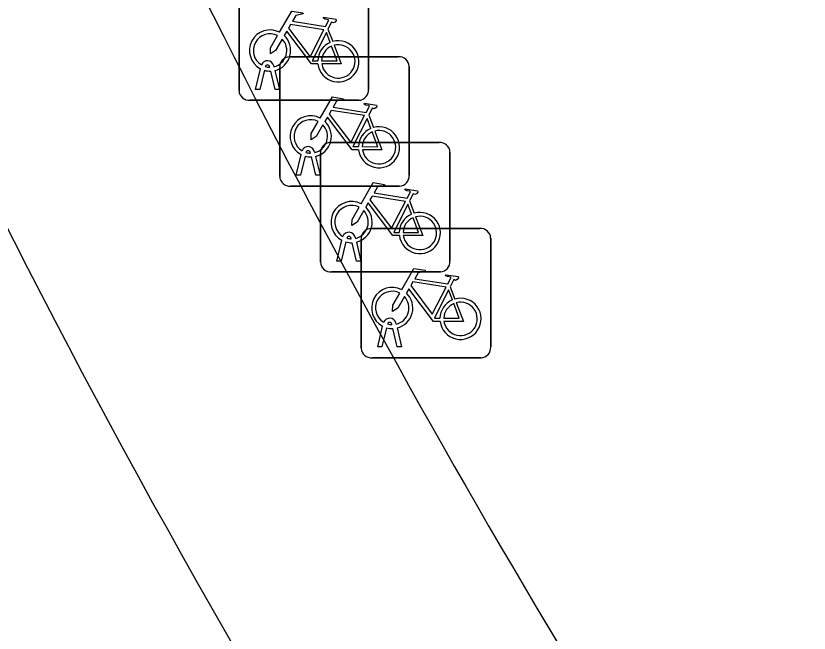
# Model space of a CAD drawing. Extents: x 161087 to 161926, y 382572 to 383873.
# Drawn here: x 161101.28 to 161107.4, y 383283.53 to 383288.3 of the extents above; entities that cross this region are included whole.
import ezdxf

# ---------------------------------------------------------------- set-up
doc = ezdxf.new("R2010")
doc.units = 0
for name, color, linetype in [('IMGEO_Berm_groen', 7, 'Continuous'), ('IMGEO_Fietsenrek', 7, 'Continuous'), ('IMGEO_Fietspad_gesloten', 7, 'Continuous'), ('IMGEO_Voetgangersgebied_open', 7, 'Continuous')]:
    doc.layers.add(name, color=color, linetype=linetype)

msp = doc.modelspace()

# ---------------------------------------------------------------- linework, layer by layer
at = {"layer": 'IMGEO_Berm_groen'}
msp.add_arc((161161.8563, 383317.3704), 67.9768, 202.912858, 215.234492, dxfattribs=at)
at = {"layer": 'IMGEO_Fietsenrek'}
for p, q in [((161103.0005, 383287.7199), (161103.0005, 383288.5608)), ((161103.0005, 383288.5608), (161103.0005, 383287.7199)), ((161103.9995, 383288.5701), (161103.9995, 383287.7292)), ((161103.9995, 383287.7292), (161103.9995, 383288.5701)), ((161103.6872, 383288.1942), (161103.7235, 383288.099)), ((161103.3889, 383287.9815), (161104.2298, 383287.9815)), ((161104.2298, 383287.9815), (161103.3889, 383287.9815)), ((161103.1275, 383287.7293), (161103.1658, 383287.8893)), ((161103.1962, 383287.8771), (161103.1609, 383287.7293)), ((161103.2379, 383287.9009), (161103.2369, 383287.9052)), ((161103.2686, 383287.9124), (161103.2704, 383287.9045)), ((161103.3145, 383287.0569), (161103.3145, 383287.8978)), ((161103.3145, 383287.8978), (161103.3145, 383287.0569)), ((161104.3135, 383287.9071), (161104.3135, 383287.0662)), ((161104.3135, 383287.0662), (161104.3135, 383287.9071)), ((161103.279, 383287.7293), (161103.2451, 383287.871)), ((161103.2774, 383287.8753), (161103.3124, 383287.7293)), ((161103.1609, 383287.7293), (161103.1275, 383287.7293)), ((161103.3124, 383287.7293), (161103.279, 383287.7293)), ((161103.9251, 383287.6455), (161103.0842, 383287.6455)), ((161103.0842, 383287.6455), (161103.9251, 383287.6455)), ((161104.0012, 383287.5312), (161104.0375, 383287.436)), ((161103.7039, 383287.3195), (161104.5448, 383287.3195)), ((161104.5448, 383287.3195), (161103.7039, 383287.3195)), ((161103.4415, 383287.0663), (161103.4798, 383287.2263)), ((161103.5102, 383287.2141), (161103.4749, 383287.0663)), ((161103.5519, 383287.2379), (161103.5509, 383287.2422)), ((161103.593, 383287.0663), (161103.5591, 383287.208)), ((161103.5826, 383287.2494), (161103.5844, 383287.2415)), ((161103.5914, 383287.2123), (161103.6264, 383287.0663)), ((161103.6295, 383286.3949), (161103.6295, 383287.2358)), ((161103.6295, 383287.2358), (161103.6295, 383286.3949)), ((161104.6285, 383287.2451), (161104.6285, 383286.4042)), ((161104.6285, 383286.4042), (161104.6285, 383287.2451)), ((161103.4749, 383287.0663), (161103.4415, 383287.0663)), ((161103.6264, 383287.0663), (161103.593, 383287.0663)), ((161104.2391, 383286.9825), (161103.3982, 383286.9825)), ((161103.3982, 383286.9825), (161104.2391, 383286.9825)), ((161104.3162, 383286.8692), (161104.3525, 383286.774)), ((161104.0179, 383286.6565), (161104.8588, 383286.6565)), ((161104.8588, 383286.6565), (161104.0179, 383286.6565)), ((161103.7565, 383286.4043), (161103.7948, 383286.5643)), ((161103.8252, 383286.5521), (161103.7899, 383286.4043)), ((161103.8669, 383286.5759), (161103.8659, 383286.5802)), ((161103.908, 383286.4043), (161103.8741, 383286.546)), ((161103.8976, 383286.5874), (161103.8994, 383286.5795)), ((161103.9064, 383286.5503), (161103.9414, 383286.4043)), ((161103.9435, 383285.7319), (161103.9435, 383286.5728)), ((161103.9435, 383286.5728), (161103.9435, 383285.7319)), ((161104.9425, 383286.5821), (161104.9425, 383285.7412)), ((161104.9425, 383285.7412), (161104.9425, 383286.5821)), ((161103.7899, 383286.4043), (161103.7565, 383286.4043)), ((161103.9414, 383286.4043), (161103.908, 383286.4043)), ((161104.5541, 383286.3205), (161103.7132, 383286.3205)), ((161103.7132, 383286.3205), (161104.5541, 383286.3205)), ((161104.6302, 383286.2062), (161104.6665, 383286.111)), ((161104.1809, 383285.9129), (161104.1799, 383285.9172)), ((161104.2116, 383285.9244), (161104.2134, 383285.9165)), ((161104.0705, 383285.7413), (161104.1088, 383285.9013)), ((161104.1392, 383285.8891), (161104.1039, 383285.7413)), ((161104.222, 383285.7413), (161104.1881, 383285.883)), ((161104.2204, 383285.8873), (161104.2554, 383285.7413)), ((161104.1039, 383285.7413), (161104.0705, 383285.7413)), ((161104.2554, 383285.7413), (161104.222, 383285.7413)), ((161104.8681, 383285.6575), (161104.0272, 383285.6575)), ((161104.0272, 383285.6575), (161104.8681, 383285.6575))]:
    msp.add_line(p, q, dxfattribs=at)
for points in [[(161103.3131, 383288.1712), (161103.4078, 383288.3347), (161103.494, 383288.3209), (161103.4957, 383288.3122), (161103.4396, 383288.3013), (161103.4134, 383288.256), (161103.6686, 383288.2152)], [(161103.6686, 383288.2152), (161103.6936, 383288.264), (161103.6885, 383288.268), (161103.6653, 383288.2717), (161103.6526, 383288.2792), (161103.6516, 383288.2823), (161103.6538, 383288.2869), (161103.7486, 383288.2718), (161103.7509, 383288.2615), (161103.7415, 383288.2491), (161103.7291, 383288.2427), (161103.7146, 383288.2489), (161103.6872, 383288.1942)], [(161103.6557, 383288.19), (161103.3989, 383288.231), (161103.3822, 383288.2022), (161103.5492, 383287.9819), (161103.6557, 383288.19)], [(161103.3338, 383288.1187), (161103.2822, 383288.0295), (161103.2423, 383288.0035), (161103.2435, 383288.051), (161103.298, 383288.1452)], [(161103.6088, 383287.9265), (161103.5591, 383287.9266), (161103.3684, 383288.1783), (161103.3494, 383288.1455)], [(161103.7037, 383288.092), (161103.6744, 383288.1688), (161103.565, 383287.9507), (161103.6077, 383287.9506)], [(161103.6377, 383287.9505), (161103.7576, 383287.9503), (161103.7144, 383288.0639)], [(161103.7342, 383288.0708), (161103.7892, 383287.9262), (161103.6391, 383287.9265)], [(161103.6271, 383287.5082), (161103.7218, 383287.6717), (161103.808, 383287.6579), (161103.8097, 383287.6492), (161103.7536, 383287.6383), (161103.7274, 383287.593), (161103.9826, 383287.5522)], [(161103.9826, 383287.5522), (161104.0076, 383287.601), (161104.0025, 383287.605), (161103.9793, 383287.6087), (161103.9666, 383287.6162), (161103.9656, 383287.6193), (161103.9678, 383287.6239), (161104.0626, 383287.6088), (161104.0649, 383287.5985), (161104.0555, 383287.5861), (161104.0431, 383287.5797), (161104.0286, 383287.5859), (161104.0012, 383287.5312)], [(161103.9228, 383287.2635), (161103.8731, 383287.2636), (161103.6824, 383287.5153), (161103.6634, 383287.4825)], [(161103.9697, 383287.527), (161103.7129, 383287.568), (161103.6962, 383287.5392), (161103.8632, 383287.3189), (161103.9697, 383287.527)], [(161103.6478, 383287.4557), (161103.5962, 383287.3665), (161103.5563, 383287.3405), (161103.5575, 383287.388), (161103.612, 383287.4822)], [(161104.0177, 383287.429), (161103.9884, 383287.5058), (161103.879, 383287.2877), (161103.9217, 383287.2876)], [(161103.9517, 383287.2875), (161104.0716, 383287.2873), (161104.0284, 383287.4009)], [(161104.0482, 383287.4078), (161104.1032, 383287.2632), (161103.9531, 383287.2635)], [(161103.9421, 383286.8462), (161104.0368, 383287.0097), (161104.123, 383286.9959), (161104.1247, 383286.9872), (161104.0686, 383286.9763), (161104.0424, 383286.931), (161104.2976, 383286.8902)], [(161104.2976, 383286.8902), (161104.3226, 383286.939), (161104.3175, 383286.943), (161104.2943, 383286.9467), (161104.2816, 383286.9542), (161104.2806, 383286.9573), (161104.2828, 383286.9619), (161104.3776, 383286.9468), (161104.3799, 383286.9365), (161104.3705, 383286.9241), (161104.3581, 383286.9177), (161104.3436, 383286.9239), (161104.3162, 383286.8692)], [(161104.2847, 383286.865), (161104.0279, 383286.906), (161104.0112, 383286.8772), (161104.1782, 383286.6569), (161104.2847, 383286.865)], [(161104.2378, 383286.6015), (161104.1881, 383286.6016), (161103.9974, 383286.8533), (161103.9784, 383286.8205)], [(161104.3327, 383286.767), (161104.3034, 383286.8438), (161104.194, 383286.6257), (161104.2367, 383286.6256)], [(161103.9628, 383286.7937), (161103.9112, 383286.7045), (161103.8713, 383286.6785), (161103.8725, 383286.726), (161103.927, 383286.8202)], [(161104.2667, 383286.6255), (161104.3866, 383286.6253), (161104.3434, 383286.7389)], [(161104.3632, 383286.7458), (161104.4182, 383286.6012), (161104.2681, 383286.6015)], [(161104.2561, 383286.1832), (161104.3508, 383286.3467), (161104.437, 383286.3329), (161104.4387, 383286.3242), (161104.3826, 383286.3133), (161104.3564, 383286.268), (161104.6116, 383286.2272)], [(161104.6116, 383286.2272), (161104.6366, 383286.276), (161104.6315, 383286.28), (161104.6083, 383286.2837), (161104.5956, 383286.2912), (161104.5946, 383286.2943), (161104.5968, 383286.2989), (161104.6916, 383286.2838), (161104.6939, 383286.2735), (161104.6845, 383286.2611), (161104.6721, 383286.2547), (161104.6576, 383286.2609), (161104.6302, 383286.2062)], [(161104.5987, 383286.202), (161104.3419, 383286.243), (161104.3252, 383286.2142), (161104.4922, 383285.9939), (161104.5987, 383286.202)], [(161104.5518, 383285.9385), (161104.5021, 383285.9386), (161104.3114, 383286.1903), (161104.2924, 383286.1575)], [(161104.6467, 383286.104), (161104.6174, 383286.1808), (161104.508, 383285.9627), (161104.5507, 383285.9626)], [(161104.2768, 383286.1307), (161104.2252, 383286.0415), (161104.1853, 383286.0155), (161104.1865, 383286.063), (161104.241, 383286.1572)], [(161104.5807, 383285.9625), (161104.7006, 383285.9623), (161104.6574, 383286.0759)], [(161104.6772, 383286.0828), (161104.7322, 383285.9382), (161104.5821, 383285.9385)]]:
    msp.add_lwpolyline(points, dxfattribs=at)
for centre, radius, start, end in [((161103.2401, 383288.0299), 0.159, 62.67661, 242.13685), ((161103.2401, 383288.0299), 0.129, 63.31916, 238.90302), ((161103.2401, 383288.0299), 0.159, 283.5766, 46.60424), ((161103.2401, 383288.0299), 0.129, 283.60429, 43.43025), ((161103.7667, 383287.9459), 0.159, 113.3408, 178.32165), ((161103.7667, 383287.9459), 0.159, 187.0065, 105.77075), ((161103.7667, 383287.9459), 0.129, 113.92302, 177.95563), ((161103.7667, 383287.9459), 0.129, 188.67146, 104.58832), ((161103.2199, 383287.9013), 0.0499, 12.8025, 158.69338), ((161103.3922, 383287.9036), 0.0779, 92.4484, 184.28452), ((161103.3922, 383287.9036), 0.0779, 92.4484, 184.28452), ((161104.2356, 383287.9038), 0.0779, 2.4484, 94.28452), ((161104.2356, 383287.9038), 0.0779, 2.4484, 94.28452), ((161103.2401, 383288.0299), 0.159, 253.99666, 271.78671), ((161103.2199, 383287.9013), 0.0174, 12.8025, 163.45023), ((161103.2401, 383288.0299), 0.129, 253.41502, 269.02044), ((161103.0784, 383287.7232), 0.0779, 182.4484, 274.28452), ((161103.0784, 383287.7232), 0.0779, 182.4484, 274.28452), ((161103.9218, 383287.7234), 0.0779, 272.4484, 4.28452), ((161103.9218, 383287.7234), 0.0779, 272.4484, 4.28452), ((161103.5541, 383287.3669), 0.159, 62.67661, 242.13685), ((161103.5541, 383287.3669), 0.129, 63.31916, 238.90302), ((161103.5541, 383287.3669), 0.129, 283.60429, 43.43025), ((161103.5541, 383287.3669), 0.159, 283.5766, 46.60424), ((161104.0807, 383287.2829), 0.159, 113.3408, 178.32165), ((161104.0807, 383287.2829), 0.159, 187.0065, 105.77075), ((161104.0807, 383287.2829), 0.129, 113.92302, 177.95563), ((161104.0807, 383287.2829), 0.129, 188.67146, 104.58832), ((161103.5339, 383287.2383), 0.0499, 12.8025, 158.69338), ((161103.7072, 383287.2416), 0.0779, 92.4484, 184.28452), ((161103.7072, 383287.2416), 0.0779, 92.4484, 184.28452), ((161104.5506, 383287.2418), 0.0779, 2.4484, 94.28452), ((161104.5506, 383287.2418), 0.0779, 2.4484, 94.28452), ((161103.5541, 383287.3669), 0.159, 253.99666, 271.78671), ((161103.5339, 383287.2383), 0.0174, 12.8025, 163.45023), ((161103.5541, 383287.3669), 0.129, 253.41502, 269.02044), ((161103.3924, 383287.0602), 0.0779, 182.4484, 274.28452), ((161103.3924, 383287.0602), 0.0779, 182.4484, 274.28452), ((161104.2358, 383287.0604), 0.0779, 272.4484, 4.28452), ((161104.2358, 383287.0604), 0.0779, 272.4484, 4.28452), ((161103.8691, 383286.7049), 0.159, 62.67661, 242.13685), ((161103.8691, 383286.7049), 0.129, 63.31916, 238.90302), ((161103.8691, 383286.7049), 0.129, 283.60429, 43.43025), ((161103.8691, 383286.7049), 0.159, 283.5766, 46.60424), ((161104.3957, 383286.6209), 0.159, 187.0065, 105.77075), ((161104.3957, 383286.6209), 0.159, 113.3408, 178.32165), ((161104.3957, 383286.6209), 0.129, 113.92302, 177.95563), ((161104.3957, 383286.6209), 0.129, 188.67146, 104.58832), ((161104.0212, 383286.5786), 0.0779, 92.4484, 184.28452), ((161104.0212, 383286.5786), 0.0779, 92.4484, 184.28452), ((161104.8646, 383286.5788), 0.0779, 2.4484, 94.28452), ((161104.8646, 383286.5788), 0.0779, 2.4484, 94.28452), ((161103.8489, 383286.5763), 0.0499, 12.8025, 158.69338), ((161103.8489, 383286.5763), 0.0174, 12.8025, 163.45023), ((161103.8691, 383286.7049), 0.159, 253.99666, 271.78671), ((161103.8691, 383286.7049), 0.129, 253.41502, 269.02044), ((161103.7074, 383286.3982), 0.0779, 182.4484, 274.28452), ((161103.7074, 383286.3982), 0.0779, 182.4484, 274.28452), ((161104.5508, 383286.3984), 0.0779, 272.4484, 4.28452), ((161104.5508, 383286.3984), 0.0779, 272.4484, 4.28452), ((161104.1831, 383286.0419), 0.159, 62.67661, 242.13685), ((161104.1831, 383286.0419), 0.129, 63.31916, 238.90302), ((161104.1831, 383286.0419), 0.129, 283.60429, 43.43025), ((161104.1831, 383286.0419), 0.159, 283.5766, 46.60424), ((161104.7097, 383285.9579), 0.159, 113.3408, 178.32165), ((161104.7097, 383285.9579), 0.159, 187.0065, 105.77075), ((161104.7097, 383285.9579), 0.129, 113.92302, 177.95563), ((161104.7097, 383285.9579), 0.129, 188.67146, 104.58832), ((161104.1629, 383285.9133), 0.0499, 12.8025, 158.69338), ((161104.1629, 383285.9133), 0.0174, 12.8025, 163.45023), ((161104.1831, 383286.0419), 0.129, 253.41502, 269.02044), ((161104.1831, 383286.0419), 0.159, 253.99666, 271.78671), ((161104.8648, 383285.7354), 0.0779, 272.4484, 4.28452), ((161104.8648, 383285.7354), 0.0779, 272.4484, 4.28452), ((161104.0214, 383285.7352), 0.0779, 182.4484, 274.28452), ((161104.0214, 383285.7352), 0.0779, 182.4484, 274.28452)]:
    msp.add_arc(centre, radius, start, end, dxfattribs=at)
at = {"layer": 'IMGEO_Fietspad_gesloten'}
for centre, radius, start, end in [((161168.1969, 383321.0204), 73.1245, 203.485514, 221.477624), ((161161.8563, 383317.3704), 67.9768, 202.912858, 215.234492)]:
    msp.add_arc(centre, radius, start, end, dxfattribs=at)
at = {"layer": 'IMGEO_Voetgangersgebied_open'}
msp.add_arc((161168.1969, 383321.0204), 73.1245, 203.485514, 221.477624, dxfattribs=at)

doc.saveas('drawing.dxf')
